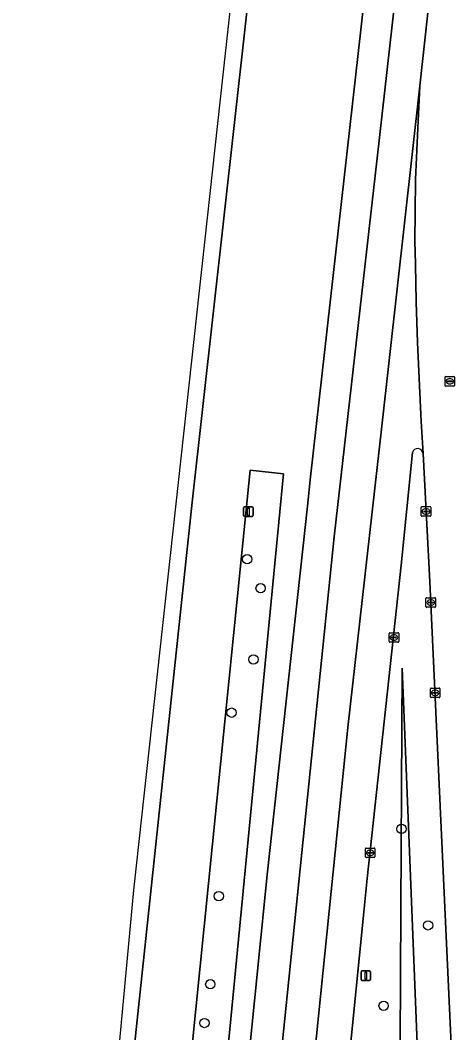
# Model space of a CAD drawing. Extents: x 161928 to 163071, y 386474 to 387428.
# Drawn here: x 161928.7 to 161974.3, y 386644.6 to 386750.7 of the extents above; entities that cross this region are included whole.
import ezdxf

# ---------------------------------------------------------------- set-up
doc = ezdxf.new("R2010")
doc.units = 0
for name, color, linetype in [('IMGEO_Berm_groen', 7, 'Continuous'), ('IMGEO_Boom', 7, 'Continuous'), ('IMGEO_Kolk', 7, 'Continuous'), ('IMGEO_Lichtmast', 7, 'Continuous'), ('IMGEO_Rijbaan_regionaal_gesloten', 7, 'Continuous'), ('IMGEO_Rioolput', 7, 'Continuous'), ('IMGEO_Verkeersbordpaal', 7, 'Continuous')]:
    doc.layers.add(name, color=color, linetype=linetype)

msp = doc.modelspace()

# ---------------------------------------------------------------- linework, layer by layer
at = {"layer": 'IMGEO_Berm_groen'}
for points in [[(161977.06, 386973.1), (161957.2, 386794.25), (161952.29, 386750), (161946.75, 386700.22), (161940.88, 386644.97), (161934.3, 386580.22)], [(161946.62, 386581.64), (161954.62, 386661.19), (161958.81, 386699.8), (161959.15, 386702.88), (161964.45, 386750), (161969.18, 386792.92), (161972.99, 386827.51)], [(161969.81, 386705.42), (161968.65, 386693.62), (161965.09, 386660.8), (161964.81, 386658.02), (161952.51, 386534.97), (161952.11, 386531.04), (161952.09, 386530.72), (161952, 386529.57), (161951.99, 386529.37), (161951.78, 386526.59), (161951.72, 386525.87), (161951.71, 386525.7), (161951.42, 386521.88), (161951.41, 386521.76), (161951.26, 386519.77), (161959.03, 386519.5)], [(161977.87, 386556.29), (161971.62, 386691.89), (161970.93, 386705.32)], [(161968.09, 386551.62), (161968.6, 386657.64), (161968.73, 386682.84), (161969.74, 386657.52), (161973.92, 386553.43)]]:
    msp.add_lwpolyline(points, dxfattribs=at)
for points in [[(161956.3, 386703.2), (161952.82, 386703.59), (161940.57, 386582), (161944.6, 386581.76)], [(161956.3, 386703.2), (161944.6, 386581.76), (161940.57, 386582), (161952.82, 386703.59)], [(161969.74, 386657.52), (161968.73, 386682.84), (161968.6, 386657.64), (161968.09, 386551.62), (161965.53, 386546.63), (161963.82, 386543.63), (161962.32, 386540.52), (161961.26, 386537.84), (161960.39, 386535.09), (161960.83, 386535.07), (161969.28, 386532.75), (161969.83, 386539.04), (161972.01, 386543.82), (161973.44, 386548.24), (161973.92, 386553.43)]]:
    msp.add_lwpolyline(points, close=True, dxfattribs=at)
msp.add_arc((161970.36, 386705.27), 0.567, 4.6718, 164.5399, dxfattribs=at)
at = {"layer": 'IMGEO_Boom'}
for centre in [(161952.51, 386694.24), (161953.92, 386691.21), (161953.16, 386683.75), (161950.88, 386678.17), (161968.67, 386665.99), (161949.53, 386658.96), (161971.46, 386655.89), (161948.65, 386649.72), (161966.8, 386647.47), (161948.03, 386645.66)]:
    msp.add_circle(centre, 0.489, dxfattribs=at)
at = {"layer": 'IMGEO_Kolk'}
for p, q in [((161970.74, 386698.82), (161970.74, 386699.67)), ((161970.81, 386699.75), (161971.66, 386699.75)), ((161971, 386699.24), (161971, 386699.25)), ((161971.04, 386699.29), (161971.44, 386699.29)), ((161971.43, 386699.2), (161971.04, 386699.2)), ((161971.23, 386699.53), (161971.25, 386699.53)), ((161971.48, 386699.25), (161971.48, 386699.24)), ((161971.74, 386699.67), (161971.74, 386698.82)), ((161971.66, 386698.75), (161970.81, 386698.75)), ((161971.25, 386698.97), (161971.22, 386698.97)), ((161971.23, 386689.28), (161971.23, 386690.13)), ((161971.31, 386690.21), (161972.16, 386690.21)), ((161971.49, 386689.7), (161971.49, 386689.71)), ((161971.93, 386689.66), (161971.53, 386689.66)), ((161971.54, 386689.75), (161971.93, 386689.75)), ((161971.72, 386689.99), (161971.75, 386689.99)), ((161971.98, 386689.71), (161971.98, 386689.7)), ((161972.24, 386690.13), (161972.24, 386689.28)), ((161972.16, 386689.21), (161971.31, 386689.21)), ((161971.74, 386689.43), (161971.72, 386689.43)), ((161967.38, 386685.62), (161967.38, 386686.47)), ((161967.45, 386686.55), (161968.31, 386686.55)), ((161968.38, 386686.47), (161968.38, 386685.62)), ((161968.31, 386685.55), (161967.45, 386685.55)), ((161967.64, 386686.04), (161967.64, 386686.05)), ((161967.68, 386686.09), (161968.08, 386686.09)), ((161968.07, 386686), (161967.68, 386686)), ((161967.89, 386685.77), (161967.86, 386685.77)), ((161967.87, 386686.33), (161967.89, 386686.33)), ((161968.12, 386686.05), (161968.12, 386686.04)), ((161971.7, 386679.82), (161971.7, 386680.67)), ((161971.77, 386680.75), (161972.63, 386680.75)), ((161971.96, 386680.24), (161971.96, 386680.25)), ((161972, 386680.29), (161972.4, 386680.29)), ((161972.4, 386680.2), (161972, 386680.2)), ((161972.19, 386680.53), (161972.21, 386680.53)), ((161972.44, 386680.25), (161972.44, 386680.24)), ((161972.7, 386680.67), (161972.7, 386679.82)), ((161972.63, 386679.75), (161971.77, 386679.75)), ((161972.21, 386679.97), (161972.19, 386679.97)), ((161964.89, 386663.06), (161964.89, 386663.92)), ((161964.96, 386663.99), (161965.82, 386663.99)), ((161965.15, 386663.48), (161965.15, 386663.5)), ((161965.19, 386663.53), (161965.59, 386663.53)), ((161965.59, 386663.45), (161965.19, 386663.45)), ((161965.38, 386663.77), (161965.4, 386663.77)), ((161965.4, 386663.21), (161965.38, 386663.21)), ((161965.63, 386663.5), (161965.63, 386663.48)), ((161965.89, 386663.92), (161965.89, 386663.06)), ((161965.82, 386662.99), (161964.96, 386662.99))]:
    msp.add_line(p, q, dxfattribs=at)
for points in [[(161970.74, 386698.82), (161970.74, 386699.67)], [(161970.81, 386699.75), (161971.66, 386699.75)], [(161971.74, 386699.67), (161971.74, 386698.82)], [(161971.66, 386698.75), (161970.81, 386698.75)], [(161971.23, 386689.28), (161971.23, 386690.13)], [(161971.31, 386690.21), (161972.16, 386690.21)], [(161972.24, 386690.13), (161972.24, 386689.28)], [(161972.16, 386689.21), (161971.31, 386689.21)], [(161967.38, 386685.62), (161967.38, 386686.47)], [(161967.45, 386686.55), (161968.31, 386686.55)], [(161968.38, 386686.47), (161968.38, 386685.62)], [(161968.31, 386685.55), (161967.45, 386685.55)], [(161971.7, 386679.82), (161971.7, 386680.67)], [(161971.77, 386680.75), (161972.63, 386680.75)], [(161972.7, 386680.67), (161972.7, 386679.82)], [(161972.63, 386679.75), (161971.77, 386679.75)], [(161964.89, 386663.06), (161964.89, 386663.92)], [(161964.96, 386663.99), (161965.82, 386663.99)], [(161965.89, 386663.92), (161965.89, 386663.06)], [(161965.82, 386662.99), (161964.96, 386662.99)]]:
    msp.add_lwpolyline(points, dxfattribs=at)
for centre, radius, start, end in [((161970.81, 386699.67), 0.0765, 91.552, 178.448), ((161970.81, 386699.67), 0.0765, 91.552, 178.448), ((161971.04, 386699.25), 0.0403, 85.8775, 175.7526), ((161971.03, 386699.24), 0.0366, 178.938, 274.7102), ((161971.44, 386699.25), 0.043, 264.8664, 352.4533), ((161971.44, 386699.25), 0.0386, 1.7309, 96.639), ((161971.66, 386699.67), 0.0765, 1.552, 88.448), ((161971.66, 386699.67), 0.0765, 1.552, 88.448), ((161970.81, 386698.82), 0.0765, 181.552, 268.448), ((161970.81, 386698.82), 0.0765, 181.552, 268.448), ((161971.66, 386698.82), 0.0765, 271.552, 358.448), ((161971.66, 386698.82), 0.0765, 271.552, 358.448), ((161971.31, 386690.13), 0.0765, 91.552, 178.448), ((161971.31, 386690.13), 0.0765, 91.552, 178.448), ((161971.53, 386689.71), 0.0403, 85.8775, 175.7526), ((161971.53, 386689.7), 0.0366, 178.938, 274.7102), ((161971.94, 386689.71), 0.0386, 1.7309, 96.639), ((161971.93, 386689.71), 0.043, 264.8664, 352.4533), ((161972.16, 386690.13), 0.0765, 1.552, 88.448), ((161972.16, 386690.13), 0.0765, 1.552, 88.448), ((161971.31, 386689.28), 0.0765, 181.552, 268.448), ((161971.31, 386689.28), 0.0765, 181.552, 268.448), ((161972.16, 386689.28), 0.0765, 271.552, 358.448), ((161972.16, 386689.28), 0.0765, 271.552, 358.448), ((161967.45, 386686.47), 0.0765, 91.552, 178.448), ((161967.45, 386686.47), 0.0765, 91.552, 178.448), ((161968.3, 386686.47), 0.0765, 1.552, 88.448), ((161968.3, 386686.47), 0.0765, 1.552, 88.448), ((161967.45, 386685.62), 0.0765, 181.552, 268.448), ((161967.45, 386685.62), 0.0765, 181.552, 268.448), ((161967.68, 386686.05), 0.0403, 85.8775, 175.7526), ((161967.67, 386686.04), 0.0366, 178.938, 274.7102), ((161968.08, 386686.05), 0.043, 264.8664, 352.4533), ((161968.08, 386686.05), 0.0386, 1.7309, 96.639), ((161968.3, 386685.62), 0.0765, 271.552, 358.448), ((161968.3, 386685.62), 0.0765, 271.552, 358.448), ((161971.78, 386680.67), 0.0765, 91.552, 178.448), ((161971.78, 386680.67), 0.0765, 91.552, 178.448), ((161972, 386680.25), 0.0403, 85.8775, 175.7526), ((161972, 386680.24), 0.0366, 178.938, 274.7102), ((161972.4, 386680.25), 0.0386, 1.7309, 96.639), ((161972.4, 386680.25), 0.043, 264.8664, 352.4533), ((161972.62, 386680.67), 0.0765, 1.552, 88.448), ((161972.62, 386680.67), 0.0765, 1.552, 88.448), ((161971.78, 386679.82), 0.0765, 181.552, 268.448), ((161971.78, 386679.82), 0.0765, 181.552, 268.448), ((161972.62, 386679.82), 0.0765, 271.552, 358.448), ((161972.62, 386679.82), 0.0765, 271.552, 358.448), ((161964.97, 386663.91), 0.0765, 91.552, 178.448), ((161964.97, 386663.91), 0.0765, 91.552, 178.448), ((161965.19, 386663.49), 0.0403, 85.8775, 175.7526), ((161965.19, 386663.48), 0.0366, 178.938, 274.7102), ((161965.59, 386663.49), 0.0386, 1.7309, 96.639), ((161965.59, 386663.49), 0.043, 264.8664, 352.4533), ((161965.81, 386663.91), 0.0765, 1.552, 88.448), ((161965.81, 386663.91), 0.0765, 1.552, 88.448), ((161964.97, 386663.07), 0.0765, 181.552, 268.448), ((161964.97, 386663.07), 0.0765, 181.552, 268.448), ((161965.81, 386663.07), 0.0765, 271.552, 358.448), ((161965.81, 386663.07), 0.0765, 271.552, 358.448)]:
    msp.add_arc(centre, radius, start, end, dxfattribs=at)
for centre, major_axis, ratio, start_param, end_param in [((161971.22, 386699.25), (-0.387, 0.002), 0.722429, 4.712389, 7.853982), ((161971.25, 386699.25), (-0.39, 0.002), 0.717154, 1.570796, 4.712389), ((161971.72, 386689.71), (-0.387, 0.002), 0.722429, 4.712389, 7.853982), ((161971.75, 386689.71), (-0.39, 0.002), 0.717154, 1.570796, 4.712389), ((161967.87, 386686.05), (-0.387, 0.002), 0.722429, 4.712389, 7.853982), ((161967.89, 386686.05), (-0.39, 0.002), 0.717154, 1.570796, 4.712389), ((161972.19, 386680.25), (-0.387, 0.002), 0.722429, 4.712389, 7.853982), ((161972.21, 386680.25), (-0.39, 0.002), 0.717154, 1.570796, 4.712389), ((161965.38, 386663.49), (-0.387, 0.002), 0.722429, 4.712389, 7.853982), ((161965.4, 386663.49), (-0.39, 0.002), 0.717154, 1.570796, 4.712389)]:
    msp.add_ellipse(centre, major_axis=major_axis, ratio=ratio, start_param=start_param, end_param=end_param, dxfattribs=at)
at = {"layer": 'IMGEO_Lichtmast'}
for p, q in [((161952.14, 386698.82), (161952.14, 386699.62)), ((161952.14, 386699.62), (161952.14, 386698.82)), ((161952.24, 386699.72), (161953.03, 386699.72)), ((161953.03, 386699.72), (161952.24, 386699.72)), ((161953.13, 386699.62), (161953.13, 386698.82)), ((161953.13, 386698.82), (161953.13, 386699.62)), ((161953.03, 386698.72), (161952.24, 386698.72)), ((161952.24, 386698.72), (161953.03, 386698.72))]:
    msp.add_line(p, q, dxfattribs=at)
msp.add_lwpolyline([(161952.56, 386699.59), (161952.71, 386699.59), (161952.71, 386698.84), (161952.56, 386698.84), (161952.56, 386699.59)], dxfattribs=at)
for centre, start, end in [((161952.24, 386699.62), 90, 180), ((161952.24, 386699.62), 90, 180), ((161953.03, 386699.62), 0, 90), ((161953.03, 386699.62), 360, 90), ((161952.24, 386698.82), 180, 270), ((161952.24, 386698.82), 180, 270), ((161953.03, 386698.82), 270, 0), ((161953.03, 386698.82), 270, 0)]:
    msp.add_arc(centre, 0.1, start, end, dxfattribs=at)
at = {"layer": 'IMGEO_Rijbaan_regionaal_gesloten'}
for points in [[(161928.75, 386531.92), (161929.94, 386531.88), (161934.3, 386580.22), (161940.88, 386644.97), (161946.75, 386700.22), (161952.29, 386750), (161957.2, 386794.25), (161977.06, 386973.1), (161980.16, 387000), (161985.65, 387049.08), (161983.67, 387049.28), (161959.61, 386832.98), (161940.62, 386659.59), (161938.39, 386635.59), (161935.09, 386600.16)], [(161972.43, 386792.34), (161984.43, 386899.77), (161995.6, 387000.15), (162000.89, 387047.54), (161997.61, 387047.89), (161994.1, 387017.01), (161992.18, 387000), (161983.93, 386925.26), (161978.27, 386876.66), (161975.05, 386846.14), (161972.99, 386827.51), (161969.18, 386792.92), (161964.45, 386750), (161959.15, 386702.88), (161958.81, 386699.8), (161954.62, 386661.19), (161946.62, 386581.64), (161945.11, 386566.56), (161941.91, 386531.42), (161945.33, 386531.29), (161945.53, 386533.62), (161952.77, 386609.98), (161961.62, 386696.6), (161966.12, 386736.26)], [(161976.13, 386793.27), (161983.66, 386860.16), (161994.44, 386956.61), (161999.35, 387000.59), (162004.52, 387047.16), (162000.89, 387047.54), (161995.6, 387000.15), (161984.43, 386899.77), (161972.43, 386792.34), (161966.12, 386736.26), (161961.62, 386696.6), (161952.77, 386609.98), (161945.53, 386533.62), (161945.33, 386531.29), (161948.86, 386531.16), (161949.01, 386532.87), (161955.82, 386605.47), (161963.04, 386676.61), (161966.6, 386708.2), (161970.6, 386743.82), (161971.64, 386753.44)]]:
    msp.add_lwpolyline(points, close=True, dxfattribs=at)
for points in [[(161983.66, 386860.16), (161976.13, 386793.27), (161971.64, 386753.44), (161970.6, 386743.82), (161970.4, 386740.17), (161970.12, 386734.02), (161970.09, 386730.61), (161970.06, 386727.58), (161970.12, 386725.16), (161970.21, 386721.2), (161970.36, 386716.94), (161970.73, 386708.67), (161970.93, 386705.32), (161971.62, 386691.89), (161977.87, 386556.29), (161978.76, 386534.23), (161979, 386529.08), (161979.12, 386525.55), (161994.02, 386528.08)], [(161970.93, 386705.32), (161970.73, 386708.67), (161970.36, 386716.94), (161970.21, 386721.2), (161970.12, 386725.16), (161970.06, 386727.58), (161970.09, 386730.61), (161970.12, 386734.02), (161970.4, 386740.17), (161970.6, 386743.82), (161966.6, 386708.2), (161963.04, 386676.61), (161955.82, 386605.47), (161949.01, 386532.87), (161948.86, 386531.16), (161952.11, 386531.04), (161952.51, 386534.97), (161964.81, 386658.02)], [(161964.81, 386658.02), (161965.09, 386660.8), (161968.65, 386693.62), (161969.81, 386705.42)]]:
    msp.add_lwpolyline(points, dxfattribs=at)
msp.add_arc((161970.36, 386705.27), 0.567, 4.6718, 164.5399, dxfattribs=at)
at = {"layer": 'IMGEO_Rioolput'}
for p, q in [((161973.23, 386712.45), (161973.23, 386713.31)), ((161973.3, 386713.38), (161974.15, 386713.38)), ((161973.71, 386713.16), (161973.74, 386713.16)), ((161974.23, 386713.31), (161974.23, 386712.45)), ((161974.15, 386712.38), (161973.3, 386712.38)), ((161973.48, 386712.87), (161973.48, 386712.89)), ((161973.92, 386712.84), (161973.52, 386712.84)), ((161973.53, 386712.92), (161973.92, 386712.92)), ((161973.74, 386712.6), (161973.71, 386712.6)), ((161973.97, 386712.89), (161973.97, 386712.87))]:
    msp.add_line(p, q, dxfattribs=at)
for points in [[(161973.23, 386712.45), (161973.23, 386713.31)], [(161973.3, 386713.38), (161974.15, 386713.38)], [(161974.23, 386713.31), (161974.23, 386712.45)], [(161974.15, 386712.38), (161973.3, 386712.38)]]:
    msp.add_lwpolyline(points, dxfattribs=at)
for centre, radius, start, end in [((161973.3, 386713.3), 0.0765, 91.552, 178.448), ((161973.3, 386713.3), 0.0765, 91.552, 178.448), ((161974.15, 386713.3), 0.0765, 1.552, 88.448), ((161974.15, 386713.3), 0.0765, 1.552, 88.448), ((161973.3, 386712.46), 0.0765, 181.552, 268.448), ((161973.3, 386712.46), 0.0765, 181.552, 268.448), ((161973.52, 386712.88), 0.0403, 85.8775, 175.7526), ((161973.52, 386712.87), 0.0366, 178.938, 274.7102), ((161973.93, 386712.88), 0.0386, 1.7309, 96.639), ((161973.93, 386712.88), 0.043, 264.8664, 352.4533), ((161974.15, 386712.46), 0.0765, 271.552, 358.448), ((161974.15, 386712.46), 0.0765, 271.552, 358.448)]:
    msp.add_arc(centre, radius, start, end, dxfattribs=at)
for centre, major_axis, ratio, start_param, end_param in [((161973.71, 386712.88), (-0.387, 0.002), 0.722429, 4.712389, 7.853982), ((161973.74, 386712.88), (-0.39, 0.002), 0.717154, 1.570796, 4.712389)]:
    msp.add_ellipse(centre, major_axis=major_axis, ratio=ratio, start_param=start_param, end_param=end_param, dxfattribs=at)
at = {"layer": 'IMGEO_Verkeersbordpaal'}
for p, q in [((161964.43, 386650.22), (161964.43, 386651.02)), ((161964.43, 386651.02), (161964.43, 386650.22)), ((161964.53, 386651.12), (161965.32, 386651.12)), ((161965.32, 386651.12), (161964.53, 386651.12)), ((161965.42, 386651.02), (161965.42, 386650.22)), ((161965.42, 386650.22), (161965.42, 386651.02)), ((161965.32, 386650.12), (161964.53, 386650.12)), ((161964.53, 386650.12), (161965.32, 386650.12))]:
    msp.add_line(p, q, dxfattribs=at)
msp.add_lwpolyline([(161964.85, 386650.99), (161965, 386650.99), (161965, 386650.24), (161964.85, 386650.24), (161964.85, 386650.99)], dxfattribs=at)
for centre, start, end in [((161964.53, 386651.02), 90, 180), ((161964.53, 386651.02), 90, 180), ((161965.32, 386651.02), 0, 90), ((161965.32, 386651.02), 360, 90), ((161964.53, 386650.22), 180, 270), ((161964.53, 386650.22), 180, 270), ((161965.32, 386650.22), 270, 0), ((161965.32, 386650.22), 270, 0)]:
    msp.add_arc(centre, 0.1, start, end, dxfattribs=at)

doc.saveas('drawing.dxf')
